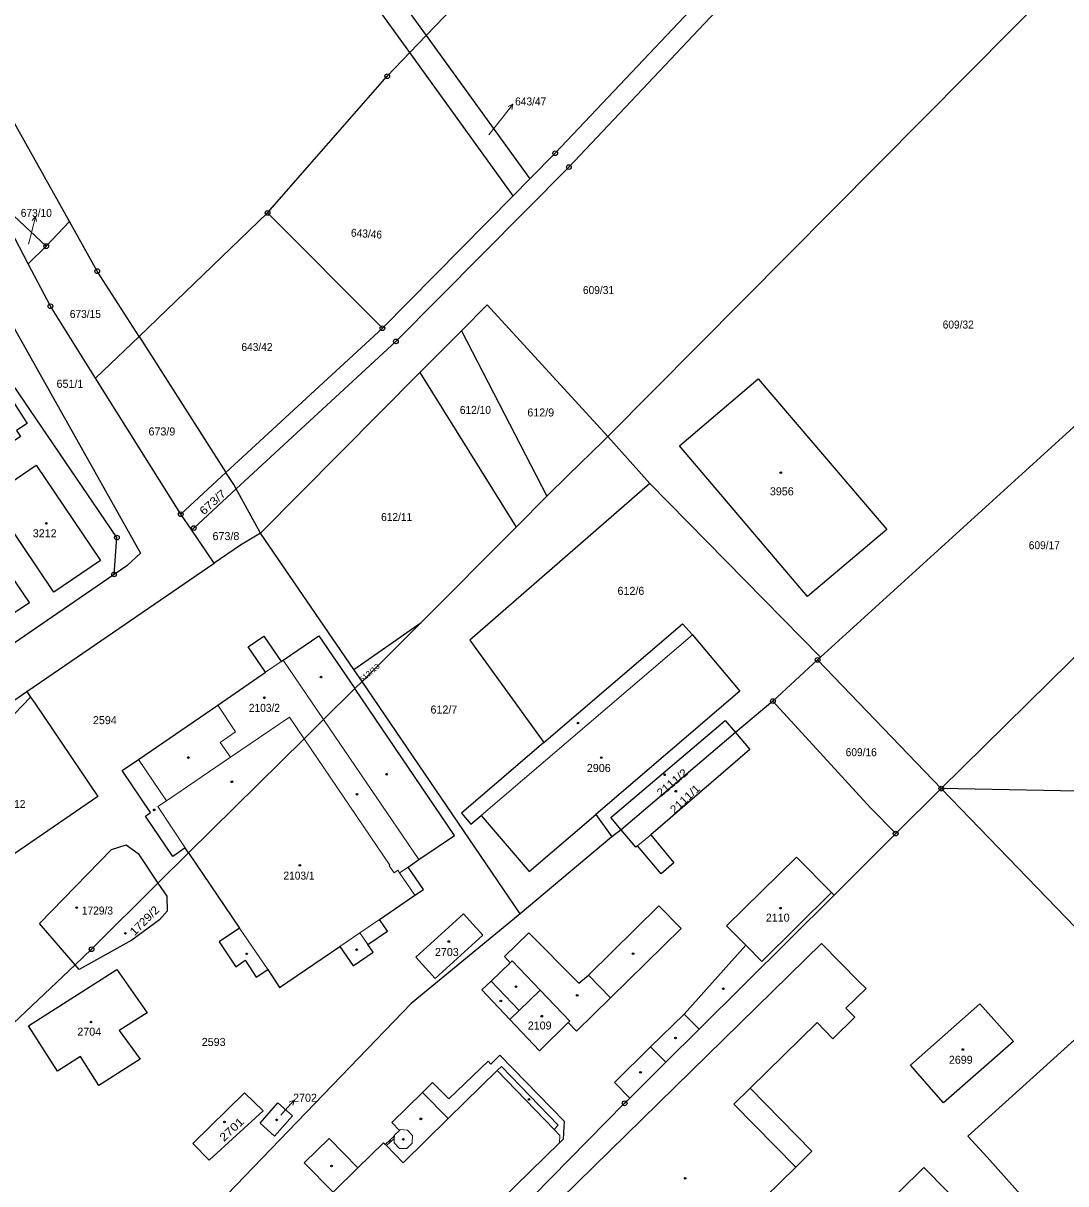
# Model space of a CAD drawing. Extents: x -679733 to -673243, y -1075091 to -1066557.
# Drawn here: x -675641.2 to -675419.7, y -1071355 to -1071108.5 of the extents above; entities that cross this region are included whole.
import ezdxf
from ezdxf.enums import TextEntityAlignment as Align

# ---------------------------------------------------------------- set-up
doc = ezdxf.new("R2010")
doc.units = 0
doc.header["$LTSCALE"] = 0.68
for name, color, linetype, lineweight in [('1', 7, 'Continuous', 25), ('4', 7, 'Continuous', 13), ('5', 7, 'Continuous', 25), ('7', 7, 'Continuous', 13), ('8', 7, 'Continuous', 25)]:
    doc.layers.add(name, color=color, linetype=linetype, lineweight=lineweight)
doc.layers.add('2', color=7, linetype='Continuous')

msp = doc.modelspace()

# ---------------------------------------------------------------- linework, layer by layer
at = {"layer": '1'}
for p, q in [((-675555.6, -1071111.1), (-675451.1, -1071001.96)), ((-675572.59, -1071087.59), (-675555.6, -1071111.1)), ((-675631.4, -1071150.57), (-675662.61, -1071094.92)), ((-675555.6, -1071111.1), (-675559.06, -1071114.71)), ((-675555.6, -1071111.1), (-675533.59, -1071141.55)), ((-675537.1, -1071145.11), (-675559.06, -1071114.71)), ((-675533.59, -1071141.55), (-675537.1, -1071145.11)), ((-675636.31, -1071155.83), (-675647.63, -1071145.3)), ((-675537.1, -1071145.11), (-675564.9, -1071173.26)), ((-675598.12, -1071203.91), (-675564.9, -1071173.26)), ((-675548.12, -1071173.82), (-675529.92, -1071208.94)), ((-675616.6, -1071175.01), (-675625.83, -1071183.88)), ((-675616.6, -1071175.01), (-675598.12, -1071203.91)), ((-675556.91, -1071182.67), (-675590.78, -1071216.8)), ((-675516.96, -1071196.23), (-675508.08, -1071206.21)), ((-675446.14, -1071271.03), (-675374.52, -1071200.43)), ((-675598.12, -1071203.91), (-675607.73, -1071212.78)), ((-675471.79, -1071243.14), (-675508.08, -1071206.21)), ((-675590.78, -1071216.8), (-675595.97, -1071207.39)), ((-675570.95, -1071245.76), (-675556.65, -1071235.77)), ((-675556.65, -1071235.77), (-675569.2, -1071248.3)), ((-675472.42, -1071243.72), (-675471.79, -1071243.14)), ((-675481.93, -1071252.46), (-675472.42, -1071243.72)), ((-675472.42, -1071243.72), (-675446.14, -1071271.03)), ((-675711.45, -1071299.09), (-675640.44, -1071250.45)), ((-675640.44, -1071250.45), (-675639.66, -1071251.6)), ((-675489.88, -1071259.15), (-675514.15, -1071279.79)), ((-675606.12, -1071284.66), (-675612.57, -1071291.1))]:
    msp.add_line(p, q, dxfattribs=at)
for points in [[(-675425.54, -1071023.98), (-675484.46, -1071089.88), (-675528.18, -1071136.08), (-675533.59, -1071141.55)], [(-675559.06, -1071114.71), (-675610.8, -1071043.09), (-675662.61, -1071094.92)], [(-675595.97, -1071207.39), (-675562.02, -1071176.05), (-675525.28, -1071139.02), (-675459.29, -1071069.12)], [(-675381.25, -1071160.85), (-675388.41, -1071136.23), (-675393.1, -1071120.93), (-675421.3, -1071099.81), (-675516.96, -1071196.23)], [(-675688.6, -1071118.88), (-675679.12, -1071109.32), (-675616.29, -1071221.02), (-675619.18, -1071223.73), (-675621.91, -1071225.55)], [(-675589.28, -1071148.78), (-675563.86, -1071119.73), (-675559.06, -1071114.71)], [(-675654.44, -1071169.04), (-675656.04, -1071170.13), (-675643.56, -1071188.54), (-675640.39, -1071193.48), (-675642.63, -1071194.99), (-675641.77, -1071196.24), (-675644.8, -1071198.31), (-675645.67, -1071197.08), (-675653.05, -1071202.06), (-675654.38, -1071200.27), (-675655.49, -1071201.09), (-675657.56, -1071197.96), (-675656.45, -1071197.19), (-675668.96, -1071178.97), (-675671.45, -1071175.44), (-675686.07, -1071154.14), (-675671.37, -1071144.18)], [(-675625.83, -1071183.88), (-675635.41, -1071168.58), (-675640.14, -1071159.57), (-675647.63, -1071145.3)], [(-675564.9, -1071173.26), (-675589.28, -1071148.78), (-675616.6, -1071175.01)], [(-675640.14, -1071159.57), (-675636.31, -1071155.83), (-675631.4, -1071150.57)], [(-675616.6, -1071175.01), (-675625.47, -1071161.14), (-675631.4, -1071150.57)], [(-675374.52, -1071200.43), (-675381.74, -1071173.49), (-675384.54, -1071163.84), (-675471.79, -1071243.14)], [(-675621.91, -1071225.55), (-675621.29, -1071217.71), (-675654.44, -1071169.04)], [(-675516.96, -1071196.23), (-675542.62, -1071168.27), (-675548.12, -1071173.82), (-675556.91, -1071182.67), (-675536.45, -1071215.49)], [(-675640.44, -1071250.45), (-675634.85, -1071246.62), (-675600.61, -1071223.16), (-675605.41, -1071216.16), (-675607.73, -1071212.78), (-675625.83, -1071183.88)], [(-675516.96, -1071196.23), (-675518.06, -1071197.33), (-675525.37, -1071204.37), (-675529.92, -1071208.94)], [(-675374.52, -1071200.43), (-675373.82, -1071272.42), (-675446.14, -1071271.03)], [(-675595.97, -1071207.39), (-675596.47, -1071206.48), (-675598.12, -1071203.91)], [(-675508.08, -1071206.21), (-675546.32, -1071239.5), (-675530.59, -1071261.24)], [(-675605.41, -1071216.16), (-675604.97, -1071215.7), (-675595.97, -1071207.39)], [(-675529.92, -1071208.94), (-675536.45, -1071215.49), (-675556.65, -1071235.77)], [(-675590.78, -1071216.8), (-675595.05, -1071219.35), (-675600.61, -1071223.16)], [(-675569.2, -1071248.3), (-675570.95, -1071245.76), (-675590.78, -1071216.8)], [(-675621.91, -1071225.55), (-675717.08, -1071290.82), (-675711.45, -1071299.09)], [(-675530.59, -1071261.24), (-675501.13, -1071236.06), (-675499, -1071238.39), (-675488.92, -1071250.35), (-675519.53, -1071276.52), (-675516.11, -1071281.26)], [(-675606.12, -1071284.66), (-675606.81, -1071283.65), (-675609.45, -1071285.44), (-675615.25, -1071276.89), (-675614.17, -1071276.15), (-675620.2, -1071267.2), (-675616.69, -1071264.88), (-675599.88, -1071253.31), (-675589.71, -1071246.31), (-675593.4, -1071240.95), (-675590.1, -1071238.68), (-675586.42, -1071244.04), (-675585.98, -1071243.73), (-675578.38, -1071238.57), (-675570.74, -1071249.81)], [(-675535.61, -1071297.62), (-675569.2, -1071248.3), (-675570.74, -1071249.81)], [(-675570.74, -1071249.81), (-675577.39, -1071256.36), (-675581.54, -1071260.45), (-675606.12, -1071284.66)], [(-675606.12, -1071284.66), (-675595.24, -1071300.71), (-675599.58, -1071303.59), (-675596.04, -1071308.88), (-675594.05, -1071307.48), (-675591.68, -1071311.08), (-675589.26, -1071309.48), (-675586.74, -1071313.29), (-675573.95, -1071304.56), (-675571.13, -1071308.69), (-675566.87, -1071305.79), (-675568, -1071304.13), (-675563.83, -1071301.29), (-675565.52, -1071298.81), (-675558, -1071293.68), (-675556.15, -1071292.49), (-675559.45, -1071287.74), (-675557.14, -1071286.12), (-675549.56, -1071280.97), (-675570.74, -1071249.81)], [(-675639.66, -1071251.6), (-675638.75, -1071252.92), (-675625.34, -1071272.75), (-675682.36, -1071311.83), (-675684.46, -1071308.79), (-675686.52, -1071310.21), (-675688.79, -1071306.91), (-675701.34, -1071314.01)], [(-675701.34, -1071314.01), (-675643.08, -1071255.13), (-675639.66, -1071251.6)], [(-675455.84, -1071280.59), (-675461.16, -1071275.14), (-675481.93, -1071252.46), (-675489.88, -1071259.15)], [(-675514.15, -1071279.79), (-675516.34, -1071277.21), (-675492.09, -1071256.55), (-675489.88, -1071259.15)], [(-675489.88, -1071259.15), (-675486.81, -1071262.76), (-675507.89, -1071280.83), (-675502.95, -1071286.84), (-675505.67, -1071289.15), (-675510.7, -1071283.18), (-675511.03, -1071283.47), (-675514.15, -1071279.79), (-675516.11, -1071281.26), (-675535.61, -1071297.62)], [(-675530.59, -1071261.24), (-675548.12, -1071276.23), (-675546.11, -1071278.58), (-675543.93, -1071276.75), (-675533.7, -1071288.63), (-675519.53, -1071276.52)], [(-675425.24, -1071361.84), (-675436.38, -1071349.33), (-675440.52, -1071344.86), (-675415.66, -1071322.42), (-675405.45, -1071313.18), (-675446.14, -1071271.03), (-675455.84, -1071280.59)], [(-675512.29, -1071336.76), (-675515.56, -1071333.46), (-675507.9, -1071325.92), (-675500.81, -1071318.94), (-675487.71, -1071304.31), (-675491.75, -1071300.21), (-675476.92, -1071285.62), (-675469.51, -1071293.09), (-675468.94, -1071293.67), (-675455.84, -1071280.59)], [(-675630.15, -1071308.44), (-675637.72, -1071299.7), (-675622.43, -1071283.95), (-675619.36, -1071282.96), (-675616.8, -1071284.85), (-675612.57, -1071291.1)], [(-675612.57, -1071291.1), (-675610.7, -1071293.87), (-675610.59, -1071297.11), (-675612.23, -1071298.9), (-675618.14, -1071303.25), (-675629.29, -1071309.43), (-675630.15, -1071308.44), (-675653.82, -1071330.79)], [(-675612.57, -1071291.1), (-675626.67, -1071305.16), (-675630.15, -1071308.44)], [(-675468.94, -1071293.67), (-675497.61, -1071322.16), (-675504.66, -1071329.18), (-675512.29, -1071336.76)], [(-675535.61, -1071297.62), (-675558.78, -1071316.72), (-675618.33, -1071378.51)], [(-675526.95, -1071358.18), (-675471.63, -1071303.92), (-675463.67, -1071312.04), (-675462.11, -1071313.51), (-675466.41, -1071317.67), (-675464.52, -1071319.61), (-675469.17, -1071324.16), (-675472.53, -1071320.73), (-675486.76, -1071334.69), (-675473.64, -1071348.05), (-675477.08, -1071351.42), (-675499.74, -1071373.64), (-675497.98, -1071375.43), (-675501.13, -1071378.52), (-675502.88, -1071376.73), (-675505.59, -1071379.42)], [(-675575.36, -1071356.79), (-675581.51, -1071350.55), (-675576.23, -1071345.35), (-675570.09, -1071351.59), (-675564.67, -1071346.26), (-675564.27, -1071346.64), (-675562.35, -1071344.82), (-675562.35, -1071344.63), (-675561.26, -1071343.63), (-675562.89, -1071341.98), (-675556.38, -1071335.56), (-675554.24, -1071333.45), (-675550.8, -1071336.94), (-675542.44, -1071328.93), (-675541.85, -1071329.54), (-675539.93, -1071327.65), (-675526.29, -1071341.67), (-675526.48, -1071345.48), (-675527.27, -1071346.26), (-675555.35, -1071373.77)], [(-675585.45, -1071409.38), (-675574.03, -1071398.58), (-675560.09, -1071385.35), (-675513.42, -1071337.89), (-675512.29, -1071336.76)]]:
    msp.add_lwpolyline(points, dxfattribs=at)
for points in [[(-675485.02, -1071183.99), (-675457.72, -1071215.99), (-675474.56, -1071230.24), (-675501.78, -1071198.25)], [(-675634.72, -1071229.35), (-675648.39, -1071209.1), (-675638.42, -1071202.37), (-675624.76, -1071222.6)], [(-675698.11, -1071260.57), (-675699, -1071259.25), (-675700.72, -1071260.46), (-675695.33, -1071268.43), (-675660.84, -1071245.27), (-675639.9, -1071231.48), (-675644.56, -1071224.62), (-675665.34, -1071238.69), (-675669.39, -1071241.4), (-675672.55, -1071243.47), (-675673.46, -1071242.13), (-675675.19, -1071243.26), (-675674.28, -1071244.61), (-675676.77, -1071246.28), (-675677.68, -1071244.94), (-675680.72, -1071246.98), (-675679.84, -1071248.28)], [(-675501.42, -1071300.78), (-675516.41, -1071315.46), (-675523.63, -1071322.54), (-675525.4, -1071320.74), (-675531.51, -1071326.72), (-675537.8, -1071320.1), (-675543.79, -1071313.81), (-675541.79, -1071311.91), (-675537.73, -1071308.05), (-675538.94, -1071306.68), (-675533.75, -1071301.69), (-675523.16, -1071312.34), (-675521.13, -1071310.64), (-675506.14, -1071295.96)], [(-675557.78, -1071306.83), (-675547.64, -1071297.67), (-675543.55, -1071302.2), (-675553.69, -1071311.36)], [(-675633.9, -1071331.03), (-675640.05, -1071321.4), (-675621.33, -1071309.46), (-675614.86, -1071318.7), (-675620.79, -1071322.44), (-675616.34, -1071328.52), (-675625.11, -1071334.11), (-675629.05, -1071327.92)], [(-675430.79, -1071324.73), (-675445.71, -1071337.77), (-675452.72, -1071329.75), (-675437.93, -1071316.74)], [(-675601.69, -1071349.99), (-675605.17, -1071346.41), (-675594.17, -1071335.69), (-675590.25, -1071339.49)], [(-675587.09, -1071337.8), (-675583.98, -1071340.55), (-675587.78, -1071344.85), (-675590.89, -1071342.09)], [(-675471.6, -1071371.68), (-675470.96, -1071372.32), (-675449.83, -1071351.55), (-675440.19, -1071361.34), (-675466.46, -1071387.08), (-675476.69, -1071376.71)]]:
    msp.add_lwpolyline(points, close=True, dxfattribs=at)
at = {"layer": '4'}
for p, q in [((-675543.93, -1071276.75), (-675499, -1071238.39)), ((-675589.71, -1071246.31), (-675586.42, -1071244.04)), ((-675585.98, -1071243.73), (-675577.39, -1071256.36)), ((-675596.09, -1071258.95), (-675599.88, -1071253.31)), ((-675597.18, -1071264.37), (-675584.66, -1071255.84)), ((-675584.66, -1071255.84), (-675581.54, -1071260.45)), ((-675577.39, -1071256.36), (-675557.14, -1071286.12)), ((-675599.36, -1071261.22), (-675596.09, -1071258.95)), ((-675581.54, -1071260.45), (-675563.32, -1071287.33)), ((-675597.18, -1071264.37), (-675599.36, -1071261.22)), ((-675616.69, -1071264.88), (-675610.77, -1071273.62)), ((-675610.77, -1071273.62), (-675597.18, -1071264.37)), ((-675610.77, -1071273.62), (-675612.61, -1071274.87)), ((-675612.61, -1071274.87), (-675606.81, -1071283.65)), ((-675510.7, -1071283.18), (-675507.89, -1071280.83)), ((-675563.32, -1071287.33), (-675563.48, -1071287.44)), ((-675563.48, -1071287.44), (-675562.41, -1071288.93)), ((-675559.45, -1071287.74), (-675561.24, -1071288.91)), ((-675562.41, -1071288.93), (-675561.61, -1071288.35)), ((-675561.61, -1071288.35), (-675561.24, -1071288.91)), ((-675561.24, -1071288.91), (-675558, -1071293.68)), ((-675484.31, -1071307.77), (-675469.51, -1071293.09)), ((-675569.69, -1071301.66), (-675565.52, -1071298.81)), ((-675595.24, -1071300.71), (-675589.26, -1071309.48)), ((-675573.95, -1071304.56), (-675569.69, -1071301.66)), ((-675569.69, -1071301.66), (-675568, -1071304.13)), ((-675487.71, -1071304.31), (-675484.31, -1071307.77)), ((-675537.73, -1071308.05), (-675537.29, -1071307.63)), ((-675537.29, -1071307.63), (-675531.4, -1071313.82)), ((-675541.79, -1071311.91), (-675535.81, -1071318.2)), ((-675521.13, -1071310.64), (-675516.41, -1071315.46)), ((-675535.81, -1071318.2), (-675531.4, -1071313.82)), ((-675531.4, -1071313.82), (-675525.1, -1071320.44)), ((-675537.8, -1071320.1), (-675535.81, -1071318.2)), ((-675500.81, -1071318.94), (-675497.61, -1071322.16)), ((-675525.1, -1071320.44), (-675525.4, -1071320.74)), ((-675507.9, -1071325.92), (-675504.66, -1071329.18)), ((-675550.9, -1071341.11), (-675540.54, -1071330.9)), ((-675540.54, -1071330.9), (-675539.56, -1071330.05)), ((-675528.43, -1071343.46), (-675540.54, -1071330.9)), ((-675539.56, -1071330.05), (-675527.55, -1071342.54)), ((-675556.38, -1071335.56), (-675550.9, -1071341.11)), ((-675490.19, -1071338.05), (-675486.76, -1071334.69)), ((-675477.08, -1071351.42), (-675490.19, -1071338.05)), ((-675560.49, -1071350.56), (-675550.9, -1071341.11)), ((-675561.26, -1071343.63), (-675561.09, -1071343.47)), ((-675561.09, -1071343.47), (-675559.58, -1071343.57)), ((-675559.58, -1071343.57), (-675558.49, -1071344.74)), ((-675528.43, -1071343.46), (-675527.55, -1071342.54)), ((-675527.2, -1071344.73), (-675528.43, -1071343.46)), ((-675564.27, -1071346.64), (-675564.04, -1071346.87)), ((-675564.04, -1071346.87), (-675562.36, -1071345.36)), ((-675564.04, -1071346.87), (-675560.49, -1071350.56)), ((-675562.38, -1071346.28), (-675562.36, -1071345.36)), ((-675561.28, -1071347.46), (-675562.38, -1071346.28)), ((-675562.36, -1071345.36), (-675562.35, -1071344.82)), ((-675558.55, -1071346.33), (-675559.72, -1071347.5)), ((-675558.49, -1071344.74), (-675558.55, -1071346.33)), ((-675527.27, -1071346.26), (-675527.2, -1071344.73)), ((-675559.72, -1071347.5), (-675561.28, -1071347.46)), ((-675575.36, -1071356.79), (-675570.09, -1071351.59))]:
    msp.add_line(p, q, dxfattribs=at)
at = {"layer": '5'}
for centre, radius in [((-675480.2468, -1071203.9392), 0.175), ((-675636.2768, -1071214.6992), 0.175), ((-675577.9368, -1071247.3692), 0.175), ((-675589.9668, -1071251.7492), 0.175), ((-675523.3168, -1071257.1092), 0.175), ((-675606.1168, -1071264.4492), 0.175), ((-675518.3768, -1071264.4692), 0.175), ((-675563.9668, -1071267.9792), 0.175), ((-675504.9268, -1071268.1092), 0.175), ((-675596.8668, -1071269.5892), 0.175), ((-675570.2768, -1071272.2292), 0.175), ((-675502.5568, -1071271.5992), 0.175), ((-675613.3768, -1071275.5592), 0.175), ((-675582.4468, -1071287.3292), 0.175), ((-675629.8368, -1071296.3292), 0.175), ((-675480.3168, -1071296.4392), 0.175), ((-675619.5068, -1071301.7992), 0.175), ((-675550.7868, -1071303.5292), 0.175), ((-675593.7168, -1071306.1392), 0.175), ((-675570.3668, -1071305.2592), 0.175), ((-675511.6268, -1071306.1192), 0.175), ((-675536.5168, -1071313.1192), 0.175), ((-675523.5068, -1071314.9692), 0.175), ((-675492.4468, -1071313.5592), 0.175), ((-675539.7168, -1071316.1492), 0.175), ((-675531.0268, -1071319.3892), 0.175), ((-675626.7868, -1071320.6292), 0.175), ((-675502.6068, -1071324.0292), 0.175), ((-675441.5668, -1071326.4692), 0.175), ((-675510.0668, -1071331.3192), 0.175), ((-675533.7468, -1071337.0692), 0.175), ((-675598.4368, -1071341.8392), 0.175), ((-675587.3568, -1071341.3992), 0.175), ((-675556.7168, -1071341.1992), 0.175), ((-675563.2846, -1071345.9494), 0.1172), ((-675560.4268, -1071345.5292), 0.175), ((-675575.6968, -1071351.1892), 0.175), ((-675500.5668, -1071353.8292), 0.175)]:
    msp.add_circle(centre, radius, dxfattribs=at)
at = {"layer": '7'}
for p, q in [((-675537.152, -1071125.685), (-675538.164, -1071126.166)), ((-675638.594, -1071149.508), (-675639.322, -1071150.359)), ((-675583.632, -1071337.21), (-675584.674, -1071337.619))]:
    msp.add_line(p, q, dxfattribs=at)
for points in [[(-675542.25, -1071132.2), (-675539, -1071128.05), (-675537.152, -1071125.685), (-675537.374, -1071126.783)], [(-675640.06, -1071155.44), (-675639.32, -1071152.42), (-675638.594, -1071149.508), (-675638.35, -1071150.601)], [(-675586.47, -1071340.37), (-675585.64, -1071339.44), (-675583.632, -1071337.21), (-675583.93, -1071338.289)]]:
    msp.add_lwpolyline(points, dxfattribs=at)
at = {"layer": '8'}
for centre, radius in [((-675563.86, -1071119.7299), 0.5), ((-675563.86, -1071119.7299), 0.0303), ((-675528.18, -1071136.0799), 0.5), ((-675528.18, -1071136.0799), 0.0303), ((-675525.28, -1071139.0199), 0.5), ((-675525.28, -1071139.0199), 0.0303), ((-675589.28, -1071148.7799), 0.5), ((-675589.28, -1071148.7799), 0.0303), ((-675636.31, -1071155.8299), 0.5), ((-675636.31, -1071155.8299), 0.0303), ((-675625.47, -1071161.1399), 0.5), ((-675625.47, -1071161.1399), 0.0303), ((-675635.41, -1071168.5799), 0.5), ((-675635.41, -1071168.5799), 0.0303), ((-675564.9, -1071173.2599), 0.5), ((-675564.9, -1071173.2599), 0.0303), ((-675562.02, -1071176.0499), 0.5), ((-675562.02, -1071176.0499), 0.0303), ((-675607.73, -1071212.7799), 0.5), ((-675607.73, -1071212.7799), 0.0303), ((-675604.97, -1071215.6999), 0.5), ((-675604.97, -1071215.6999), 0.0303), ((-675621.29, -1071217.7099), 0.5), ((-675621.29, -1071217.7099), 0.0303), ((-675621.91, -1071225.5499), 0.5), ((-675621.91, -1071225.5499), 0.0303), ((-675472.42, -1071243.7199), 0.5), ((-675472.42, -1071243.7199), 0.0303), ((-675481.93, -1071252.4599), 0.5), ((-675481.93, -1071252.4599), 0.0303), ((-675446.14, -1071271.0299), 0.5), ((-675446.14, -1071271.0299), 0.0303), ((-675455.84, -1071280.5899), 0.5), ((-675455.84, -1071280.5899), 0.0303), ((-675626.67, -1071305.1599), 0.5), ((-675626.67, -1071305.1599), 0.0303), ((-675513.42, -1071337.8899), 0.5), ((-675513.42, -1071337.8899), 0.0303)]:
    msp.add_circle(centre, radius, dxfattribs=at)

# ---------------------------------------------------------------- texts
at = {"layer": '2', "width": 0.95}
for s, p in [('643/47', (-675536.69, -1071125.94)), ('609/17', (-675427.56, -1071220.2))]:
    msp.add_text(s, height=1.7, dxfattribs=at).set_placement(p)
for s, p in [('673/10', (-675638.419, -1071149.62)), ('609/31', (-675518.979, -1071165.999)), ('673/15', (-675627.999, -1071171.08)), ('609/32', (-675442.549, -1071173.33)), ('643/42', (-675591.539, -1071178.09)), ('612/10', (-675545.129, -1071191.46)), ('612/11', (-675561.859, -1071214.21)), ('2103/2', (-675589.959, -1071254.739)), ('609/16', (-675463.159, -1071264.16)), ('612/12', (-675644.039, -1071275.16)), ('2103/1', (-675582.609, -1071290.38)), ('1729/3', (-675625.429, -1071297.8))]:
    msp.add_text(s, height=1.7, dxfattribs=at).set_placement(p, align=Align.CENTER)
at = {"layer": '2'}
for s, height, rotation, width, p in [('643/46', 1.7, 356, 0.95, (-675568.3288, -1071154.0204)), ('673/7', 1.7, 42, 1.15, (-675600.3918, -1071210.8398)), ('612/13', 1.14, 40, 1.1, (-675567.2884, -1071246.881)), ('2111/2', 1.7, 40, 1.1, (-675502.7884, -1071270.4254)), ('2111/1', 1.7, 43, 1.1, (-675500.0232, -1071273.8614)), ('1729/2', 1.7, 45, 1.1, (-675614.8475, -1071299.6795)), ('2701', 1.7, 43, 1.2, (-675596.3432, -1071344.051))]:
    msp.add_text(s, height=height, rotation=rotation, dxfattribs=dict(at, width=width)).set_placement(p, align=Align.CENTER)
for s, p in [('651/1', (-675631.27, -1071185.92)), ('612/9', (-675531.25, -1071191.999)), ('673/9', (-675611.74, -1071196.04)), ('3956', (-675480.03, -1071208.749)), ('3212', (-675636.64, -1071217.66)), ('673/8', (-675598.13, -1071218.259)), ('612/6', (-675512.09, -1071229.89)), ('2594', (-675623.86, -1071257.35)), ('612/7', (-675551.82, -1071255.1)), ('2906', (-675518.92, -1071267.509)), ('2110', (-675480.9, -1071299.3)), ('2703', (-675551.2, -1071306.6)), ('2704', (-675627.17, -1071323.519)), ('2109', (-675531.48, -1071322.21)), ('2593', (-675600.74, -1071325.7)), ('2699', (-675442.01, -1071329.489))]:
    msp.add_text(s, height=1.7, dxfattribs=at).set_placement(p, align=Align.CENTER)
msp.add_text('2702', height=1.7, dxfattribs=at).set_placement((-675583.86, -1071337.55))

doc.saveas('drawing.dxf')
